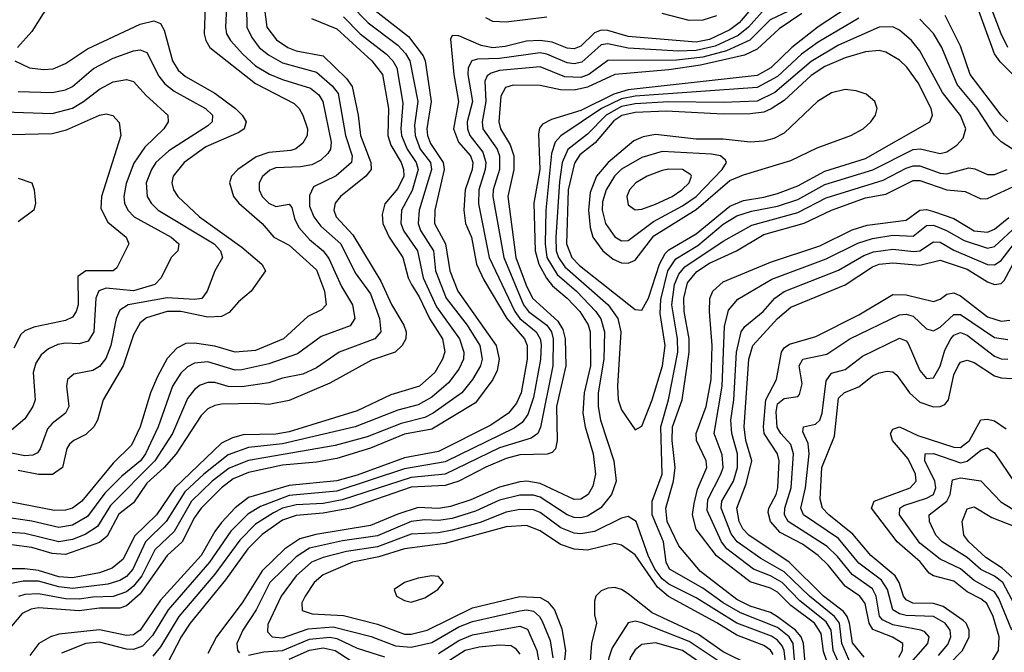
# Model space of a CAD drawing. Header units: inches. Extents: x 990535 to 1117859, y 769386 to 892122.
# Tile 486 of 656: x 1062475 to 1065379, y 820424 to 822292. Entities that reach past the tile are written whole.
import ezdxf

# ---------------------------------------------------------------- set-up
doc = ezdxf.new("R2010")
doc.units = ezdxf.units.IN
doc.header["$MEASUREMENT"] = 0
doc.layers.add('B0862', color=7, linetype='Continuous')

msp = doc.modelspace()

# ---------------------------------------------------------------- linework, layer by layer
at = {"layer": 'B0862', "color": 5}
for points, elevation in [([(1062469.7, 822790), (1062486.3, 822766.3), (1062570, 822715.2), (1062623.4, 822670), (1062631.5, 822650), (1062632.2, 822632.2), (1062629.2, 822490), (1062621.2, 822450), (1062592.4, 822370), (1062543.7, 822310), (1062510, 822256.7), (1062468.6, 822210)], 2880), ([(1065390, 822209.9), (1065370.3, 822250.3), (1065286.4, 822470)], 3160), ([(1063190.8, 822370), (1063203.9, 822270), (1063232.4, 822232.4), (1063266.1, 822210), (1063290, 822200.4), (1063370, 822185.2), (1063438.3, 822118.3), (1063455.1, 822095.1), (1063473.3, 822010), (1063480, 821950), (1063510.7, 821870), (1063511.3, 821850), (1063496.2, 821830), (1063420.6, 821770), (1063405.3, 821750), (1063401.3, 821730), (1063408.2, 821710), (1063457, 821657), (1063539.8, 821519.8), (1063571.3, 821451.3), (1063607.4, 821390), (1063614.7, 821370), (1063613.8, 821350), (1063603.3, 821330), (1063582.6, 821310), (1063512.9, 821287.1), (1063390, 821218.5), (1063270, 821167.9), (1063210, 821155.9), (1063170, 821159.2), (1063070, 821156.6), (1063050, 821153.3), (1063030, 821143.4), (1063010, 821123.1), (1062936.5, 821010), (1062901.3, 820970), (1062850, 820923.9), (1062810, 820865.5), (1062767.6, 820832.4), (1062732.4, 820767.6), (1062710, 820748.1), (1062610, 820713.2), (1062570, 820715.6), (1062510, 820733.9), (1062450, 820741.3)], 2980), ([(1065407, 822127), (1065367.1, 822167.1), (1065350.6, 822190.6), (1065285.9, 822370)], 3180), ([(1064950, 822349.4), (1064830, 822270.6), (1064752.8, 822210), (1064690.6, 822149.4), (1064650, 822126.8), (1064270, 822084.8), (1064227.5, 822072.5), (1064130, 822023.9), (1064043.2, 821996.8), (1064017, 821983), (1064008.4, 821971.6), (1064005.3, 821954.7), (1064009.2, 821850), (1063991, 821750), (1063995.5, 821610), (1064006.3, 821570), (1064028.5, 821528.5), (1064046.3, 821506.3), (1064090, 821469.8), (1064127.1, 821430), (1064151.5, 821391.5), (1064157.3, 821370), (1064158.8, 821270), (1064139.5, 821190), (1064136, 821130), (1064143, 821090), (1064166.8, 821010), (1064172.9, 820950), (1064165.3, 820914.7), (1064151.8, 820890), (1064130, 820876.1), (1064110, 820875.3), (1064010, 820922.8), (1063970.7, 820929.3), (1063950, 820927.9), (1063890, 820912), (1063805.2, 820874.8), (1063745.4, 820854.6), (1063710, 820848.9), (1063650, 820851.4), (1063590, 820832.5), (1063510, 820799), (1063348, 820772), (1063301, 820759), (1063257.1, 820730), (1063190, 820665), (1063131.4, 820570), (1063055.5, 820470), (1063030, 820420.3)], 3220), ([(1063143.8, 822330), (1063144.9, 822270), (1063159, 822239), (1063181.3, 822210), (1063208.3, 822188.3), (1063250, 822164.9), (1063350, 822136.6), (1063396.6, 822096.6), (1063413.8, 822073.8), (1063436, 821950), (1063455.9, 821890), (1063453.3, 821870), (1063408.6, 821831.4), (1063341.3, 821798.7), (1063330, 821772.8), (1063330, 821741.1), (1063342.4, 821710), (1063362.6, 821682.6), (1063422.5, 821630), (1063464.5, 821544.5), (1063510, 821482.4), (1063536, 821410), (1063540.1, 821370), (1063522.7, 821350), (1063417.3, 821310), (1063350, 821264.5), (1063310, 821245.2), (1063250, 821233.6), (1063210, 821220.1), (1063130, 821207.9), (1063090, 821209.1), (1063050, 821220.4), (1063030, 821220.8), (1063007.2, 821212.8), (1062990, 821199.7), (1062970, 821173.2), (1062925.8, 821070), (1062873.7, 820990), (1062742.6, 820857.4), (1062703.9, 820796.1), (1062668.1, 820771.9), (1062630, 820757.2), (1062590, 820750.8), (1062490, 820774.9), (1062390, 820782.4)], 2960), ([(1063084.8, 822330), (1063081.5, 822270), (1063085, 822250), (1063096.1, 822230), (1063133.3, 822190), (1063170, 822156.1), (1063211.4, 822131.4), (1063250, 822115), (1063332.5, 822090), (1063356.7, 822070), (1063369.4, 822050), (1063393.1, 821930), (1063391.6, 821910), (1063383.4, 821896.6), (1063363.3, 821876.7), (1063336.7, 821863.3), (1063303, 821857), (1063230, 821854.2), (1063212.2, 821847.8), (1063190.7, 821829.3), (1063181, 821810), (1063180.9, 821790), (1063190.1, 821770), (1063210.1, 821750), (1063230, 821740.4), (1063270, 821747.1), (1063277.3, 821737.3), (1063284.9, 821704.9), (1063298.1, 821678.1), (1063330, 821642.7), (1063369.6, 821609.6), (1063386.7, 821586.7), (1063424.3, 821504.3), (1063456.6, 821450), (1063463, 821410), (1063450, 821387.7), (1063363.6, 821356.4), (1063294.6, 821305.4), (1063210, 821276), (1063130, 821257.9), (1063110, 821257.5), (1063030, 821281.7), (1062990, 821277.6), (1062970, 821266.8), (1062950, 821248), (1062925.2, 821210), (1062882.8, 821090), (1062845.4, 821010), (1062831.1, 820990), (1062775.5, 820944.5), (1062725.9, 820894.1), (1062674.8, 820825.2), (1062630, 820799.6), (1062590, 820792.7), (1062510, 820811.9), (1062430, 820823.7)], 2940), ([(1063021.4, 822330), (1063018.8, 822250), (1063024.1, 822230), (1063036, 822210), (1063170, 822103.5), (1063284.5, 822044.5), (1063299.4, 822030), (1063310.1, 822010.1), (1063324.1, 821970), (1063322.5, 821950), (1063310, 821927.4), (1063289.5, 821910.5), (1063274.7, 821905.3), (1063210, 821899.6), (1063172.7, 821887.3), (1063117.7, 821850), (1063099.4, 821830), (1063093.8, 821810), (1063105.8, 821770), (1063121.3, 821750), (1063190, 821690.1), (1063224.6, 821650), (1063270, 821626.4), (1063350, 821553.9), (1063373.7, 821490), (1063378.9, 821450), (1063364.8, 821435.2), (1063324.6, 821415.4), (1063253.1, 821350), (1063170, 821315.5), (1063110, 821310.2), (1063050, 821328), (1062990, 821337.4), (1062964.5, 821335.5), (1062937.9, 821322.1), (1062910, 821291.4), (1062881.2, 821238.8), (1062860.1, 821190), (1062829.8, 821090.2), (1062804.4, 821035.6), (1062750, 820982.8), (1062658.2, 820870), (1062630, 820849.7), (1062610, 820843.5), (1062577.5, 820842.5), (1062450, 820867.2)], 2920), ([(1063510, 822329.5), (1063622, 822242), (1063664.7, 822184.7), (1063671.1, 822170), (1063688.5, 822050), (1063676.1, 821970), (1063677.8, 821950), (1063686.6, 821926.6), (1063723.9, 821870), (1063726.7, 821850), (1063699.5, 821730), (1063698.5, 821690), (1063730.4, 821630), (1063743.5, 821550), (1063766.7, 821490), (1063880.4, 821330), (1063889.4, 821290), (1063883.7, 821256.3), (1063870.5, 821229.5), (1063819, 821161), (1063690, 821083.4), (1063610, 821068.3), (1063510, 821027), (1063410, 820996.4), (1063350, 820985.7), (1063250, 820976.3), (1063150, 820955.4), (1063104, 820936), (1063070, 820910), (1063010, 820850), (1062990, 820822.1), (1062953.6, 820750), (1062910, 820709.6), (1062830, 820596.8), (1062790, 820561.2), (1062770, 820554.8), (1062710, 820554.9), (1062650, 820546.9), (1062530, 820555.4), (1062508.7, 820551.3), (1062481.5, 820538.5), (1062450, 820501.7)], 3080), ([(1063450, 822336.3), (1063502.5, 822282.5), (1063590, 822216.8), (1063612.5, 822192.5), (1063625.9, 822170), (1063649.4, 822050), (1063639.8, 821980.2), (1063641, 821950), (1063656.1, 821910), (1063686.4, 821870), (1063689.8, 821850), (1063653.4, 821730), (1063650.3, 821690), (1063657.5, 821670), (1063695.4, 821610), (1063701.4, 821550), (1063732.5, 821470), (1063794.5, 821390), (1063831.6, 821330), (1063838.8, 821290), (1063834.2, 821270), (1063810.9, 821230), (1063779.3, 821190), (1063694.6, 821130), (1063670, 821117.2), (1063599.8, 821100.2), (1063499.5, 821060.5), (1063405.6, 821034.4), (1063150, 820990.5), (1063092.3, 820967.7), (1063042.5, 820930), (1062981, 820870), (1062930, 820781.2), (1062873.3, 820726.7), (1062835, 820650), (1062810, 820619.2), (1062790, 820603.3), (1062750, 820589.4), (1062690, 820587.4), (1062650, 820580.9), (1062610, 820582.4), (1062530, 820597), (1062490, 820594.7), (1062471.3, 820588.7)], 3060), ([(1064643.4, 822336.6), (1064597.6, 822282.4), (1064570, 822261.8), (1064510, 822233.8), (1064470, 822225.1), (1064270, 822242.4), (1064210, 822260.1), (1064190, 822260.9), (1064170, 822252.9), (1064130, 822213.9), (1064110, 822205.5), (1064090, 822208), (1064045.6, 822225.6), (1064010, 822230.3), (1063970, 822228.5), (1063907.2, 822212.8), (1063870, 822208.7), (1063835.8, 822215.8), (1063770, 822244.3), (1063750, 822245.1), (1063745.7, 822234.3), (1063754.9, 822130), (1063769.4, 822050), (1063754.8, 821970), (1063769.6, 821930), (1063804.3, 821890), (1063811.2, 821870), (1063809.2, 821850), (1063789, 821790), (1063784.6, 821730), (1063789.8, 821690), (1063807.2, 821650), (1063822.3, 821570), (1063843.5, 821523.5), (1063911.5, 821410), (1063963.4, 821350), (1063972.2, 821330), (1063971.8, 821290), (1063953.6, 821190), (1063940, 821160), (1063916.2, 821130), (1063864.8, 821095.2), (1063710, 821017.2), (1063610, 820998.4), (1063470, 820947.1), (1063410.2, 820930.2), (1063270, 820917.2), (1063150, 820880.9), (1063110, 820850.7), (1063070, 820807.4), (1063050, 820780.8), (1063010.4, 820710), (1062890, 820578.3), (1062830, 820489.7), (1062810, 820475.9), (1062790, 820473.6), (1062710, 820490.8), (1062590, 820477.5), (1062565.5, 820470), (1062531.1, 820450), (1062504.7, 820415.3)], 3120), ([(1064664.5, 822315.5), (1064624.8, 822270), (1064594.4, 822245.6), (1064525.9, 822214.1), (1064470, 822200.9), (1064418.5, 822198.5), (1064270, 822208.2), (1064210, 822220.7), (1064190, 822217.2), (1064133.2, 822166.8), (1064110, 822161.7), (1064090, 822164.3), (1064030.1, 822190.1), (1064010, 822193.7), (1063890, 822177.6), (1063825, 822175), (1063808.8, 822170), (1063797.9, 822150), (1063796.2, 822130), (1063810, 822050), (1063794.8, 821990), (1063795.4, 821970), (1063802.5, 821950), (1063840.5, 821900.5), (1063849.6, 821870), (1063847.7, 821850), (1063829.2, 821790), (1063828.1, 821748.1), (1063859.6, 821590), (1063935.4, 821430), (1063950, 821409.6), (1063998.1, 821370), (1064010, 821350), (1064012.8, 821332.8), (1064010.9, 821289.1), (1063990, 821176.2), (1063973.4, 821126.6), (1063957.3, 821102.7), (1063933.8, 821086.2), (1063730, 820986.8), (1063610, 820965.7), (1063410, 820900.5), (1063270, 820887.2), (1063185, 820855), (1063147.8, 820832.2), (1063097.8, 820782.2), (1063034.6, 820690), (1062912.4, 820550), (1062866.1, 820473.9), (1062837.2, 820442.8), (1062810, 820432.7), (1062790, 820433.5), (1062710, 820454.5), (1062670, 820450.2), (1062598.4, 820421.6)], 3140), ([(1064742.7, 822317.3), (1064688.8, 822291.2), (1064628.4, 822231.6), (1064560.1, 822199.9), (1064490, 822181.5), (1064412.1, 822172.1), (1064210, 822171.6), (1064153.5, 822130), (1064130, 822121.7), (1064082.9, 822122.9), (1064010, 822153), (1063890, 822141.4), (1063865.7, 822134.3), (1063854, 822126), (1063846.4, 822110), (1063849.3, 822050), (1063838.8, 821990), (1063840.7, 821970), (1063882.8, 821910), (1063889.8, 821890), (1063890, 821850), (1063871.4, 821790), (1063870.7, 821770), (1063902.6, 821590), (1063960.6, 821450), (1063975.9, 821430), (1064029.8, 821389.8), (1064043.1, 821370), (1064048.7, 821350), (1064047.7, 821270), (1064011.5, 821088.5), (1064002.8, 821070), (1063983.7, 821056.3), (1063890, 821027.8), (1063730, 820949.8), (1063630, 820940.7), (1063425.8, 820874.2), (1063370, 820863.6), (1063290, 820860.1), (1063250.4, 820849.6), (1063223.8, 820836.2), (1063170, 820802.4), (1063124.3, 820755.7), (1063050, 820654.9), (1062944.2, 820530), (1062890, 820440.5), (1062867.3, 820412.7)], 3160), ([(1063430, 822300.1), (1063479.5, 822250), (1063556.3, 822190), (1063575.3, 822170), (1063586.8, 822150), (1063605.1, 822045.1), (1063599.1, 821970), (1063601.3, 821950), (1063617.8, 821910), (1063644.7, 821870), (1063649.8, 821850), (1063632.5, 821787.5), (1063601.4, 821730), (1063598.6, 821690), (1063607.4, 821667.4), (1063648.5, 821610), (1063664.8, 821530), (1063704.4, 821444.4), (1063771.8, 821350), (1063785, 821310), (1063783.5, 821290), (1063770, 821259.9), (1063739.8, 821220.2), (1063690, 821177.9), (1063650, 821155.1), (1063590, 821139.6), (1063464.8, 821090), (1063250, 821040.1), (1063150, 821028.6), (1063090, 821007), (1063017.9, 820950), (1062962.3, 820897.7), (1062906.6, 820810), (1062845.4, 820750), (1062808.4, 820670), (1062790, 820648), (1062770, 820635.9), (1062734.4, 820625.6), (1062630, 820612.3), (1062590, 820617.1), (1062530, 820634.1), (1062485.2, 820634.8), (1062450, 820627.5)], 3040), ([(1063335.1, 822295.1), (1063410, 822265.2), (1063513.2, 822170), (1063544.6, 822130), (1063562.4, 822030), (1063560.3, 821950), (1063570, 821921.9), (1063599.6, 821870), (1063607.2, 821850), (1063607.7, 821830), (1063590, 821793.9), (1063552, 821748), (1063543.6, 821716.4), (1063546.1, 821690), (1063564.6, 821650), (1063605.4, 821590), (1063620.6, 821530), (1063630.3, 821510), (1063653.5, 821473.5), (1063683.8, 821410), (1063722.2, 821350), (1063728.6, 821311.4), (1063722.4, 821290), (1063699, 821250), (1063653.9, 821210), (1063570, 821184.1), (1063470, 821137.6), (1063270, 821075.6), (1063230, 821068.5), (1063134.1, 821065.9), (1063102.5, 821057.5), (1063070, 821041.5), (1062932.2, 820910), (1062878.7, 820830), (1062813.2, 820766.8), (1062780.3, 820699.7), (1062747.7, 820672.3), (1062710, 820659), (1062630, 820644.1), (1062590, 820647.3), (1062530, 820665.6), (1062490, 820671), (1062450, 820670.7)], 3020), ([(1062460.7, 822170), (1062503.8, 822150), (1062545, 822145), (1062573, 822147), (1062610, 822162.3), (1062674.4, 822205.6), (1062830, 822278.7), (1062870, 822288.7), (1062890, 822280.5), (1062900.6, 822260.6), (1062925, 822170), (1062942.5, 822142.5), (1062964, 822124), (1063050, 822074.8), (1063111.7, 822030), (1063131.4, 822010), (1063142.3, 821990), (1063137.2, 821970), (1063121.4, 821958.6), (1063023.9, 821916.1), (1062959.7, 821870), (1062927.6, 821830), (1062923.7, 821810), (1062928.3, 821790), (1062941.3, 821770), (1063005.4, 821710), (1063130, 821620.8), (1063188.5, 821570), (1063199.8, 821550), (1063157.5, 821490), (1063120.6, 821459.4), (1063092.7, 821427.3), (1063070, 821415.5), (1063030, 821413.7), (1062950, 821430.1), (1062910, 821430.4), (1062848.7, 821411.3), (1062830, 821397), (1062810, 821361.5), (1062780.1, 821270), (1062720.7, 821170), (1062704.1, 821110), (1062693.7, 821090), (1062670, 821067.6), (1062634.2, 821050), (1062621.7, 821038.3), (1062613.7, 821026.3), (1062601, 820970), (1062571.2, 820948.8), (1062530.6, 820949.4), (1062470, 820961.4)], 2880), ([(1064781.7, 822310), (1064715.2, 822264.8), (1064650, 822204.5), (1064613.3, 822186.7), (1064482.7, 822157.3), (1064390, 822144.2), (1064230, 822130), (1064150, 822092.3), (1064110, 822083.8), (1064070, 822085), (1064010, 822097.9), (1063930, 822098.6), (1063908, 822092), (1063893.8, 822066.2), (1063888.5, 821990), (1063893.2, 821970), (1063922, 821922), (1063932.7, 821890), (1063931.9, 821850), (1063914.9, 821770), (1063938.6, 821590), (1063968.3, 821508.3), (1063987.5, 821470), (1064062.1, 821402.1), (1064077, 821377), (1064083.4, 821350), (1064085.6, 821270), (1064057.9, 821150), (1064060.6, 821050), (1064055.2, 821024.8), (1064045.4, 821014.6), (1064030.3, 821009.7), (1063950, 821007.5), (1063910, 820996.5), (1063850, 820971.3), (1063770.3, 820929.7), (1063730, 820916.5), (1063630, 820911.6), (1063450.6, 820849.4), (1063370, 820834.9), (1063290, 820828.5), (1063250, 820814.1), (1063190, 820772.5), (1063147.9, 820730), (1063081.4, 820638.6), (1062977.1, 820510), (1062951.2, 820470), (1062910, 820390.4)], 3180), ([(1064950, 822296.1), (1064830, 822225.7), (1064781.5, 822190), (1064710, 822124.3), (1064650, 822091.3), (1064290, 822066.2), (1064250, 822058.2), (1064191.1, 822030), (1064071.3, 821948.7), (1064054, 821930), (1064043.5, 821896.5), (1064027.1, 821730), (1064024.6, 821630), (1064029.6, 821590), (1064059.9, 821539.9), (1064116.9, 821490), (1064174.4, 821430), (1064189.1, 821409.1), (1064200.3, 821370), (1064197.6, 821290), (1064181.5, 821190), (1064180.9, 821150), (1064188.4, 821110), (1064227, 820990), (1064234, 820930), (1064220.5, 820890), (1064189.1, 820850.9), (1064150, 820826.3), (1064130, 820821.3), (1064110, 820822.7), (1064090, 820830), (1064010, 820882.7), (1063990, 820887.9), (1063950, 820887.9), (1063890, 820873.9), (1063819.4, 820840.6), (1063750, 820819.5), (1063710, 820813.2), (1063670, 820815.7), (1063630, 820810.8), (1063530, 820768.2), (1063427, 820753), (1063330, 820731.5), (1063290, 820706.4), (1063212.5, 820630), (1063171.9, 820550), (1063132.6, 820490), (1063115.6, 820450), (1063117.2, 820430), (1063123, 820423)], 3240), ([(1064030, 822299.7), (1063910, 822284.2), (1063870, 822287), (1063850, 822297.4)], 3080), ([(1064530, 822303.2), (1064490, 822290.9), (1064450, 822289.8), (1064370, 822310)], 3080), ([(1065403.1, 821910), (1065370, 821931.7), (1065350.8, 821950.8), (1065299.6, 822030), (1065240.3, 822100.3), (1065194.7, 822210), (1065170, 822250.9), (1065130, 822293.7)], 3240), ([(1065390, 821990.2), (1065370.2, 822010), (1065278.3, 822130), (1065250, 822213.6), (1065204.4, 822304.4)], 3220), ([(1062470, 822080.1), (1062570, 822076.8), (1062610, 822085.1), (1062630, 822094.9), (1062691.9, 822148.1), (1062750, 822178.7), (1062810, 822200.1), (1062830, 822202.4), (1062850, 822194.7), (1062885.4, 822125.4), (1062902.4, 822102.4), (1062930, 822081), (1063023, 822030), (1063043.3, 822010), (1063042.8, 821990), (1063030, 821978.2), (1062915.1, 821904.9), (1062876.5, 821870), (1062863.5, 821850), (1062848.2, 821810), (1062850.5, 821770), (1062862.5, 821750), (1062883.6, 821730), (1063048.2, 821630), (1063066.8, 821610), (1063073.1, 821590), (1063050.2, 821550), (1063027.8, 821490), (1063011.5, 821468.5), (1062990, 821465.4), (1062910, 821470.9), (1062794.7, 821450), (1062770, 821434.6), (1062759.6, 821410), (1062743.7, 821330), (1062728.8, 821291.2), (1062710, 821268.5), (1062690, 821256.6), (1062634.2, 821245.8), (1062615.4, 821230), (1062612.8, 821210), (1062620.1, 821150), (1062609.3, 821130), (1062570, 821100.2), (1062556.2, 821083.8), (1062535.4, 821024.6), (1062527.2, 821012.8), (1062513.9, 821006.1), (1062490, 821004.3), (1062450, 821012.5)], 2860), ([(1062430, 822019.4), (1062570, 822014.9), (1062630, 822030.9), (1062662.6, 822050), (1062710, 822087.1), (1062750, 822108.1), (1062790, 822115.7), (1062810, 822109.5), (1062847.8, 822067.8), (1062911.5, 822010), (1062912.9, 821990), (1062899.5, 821970), (1062844.1, 821915.9), (1062811.5, 821868.5), (1062788.6, 821808.6), (1062782.2, 821770), (1062784.2, 821750), (1062793.4, 821730), (1062812, 821710), (1062921.2, 821650), (1062943.7, 821630), (1062941.4, 821610), (1062921.9, 821590), (1062891.7, 821530), (1062873.4, 821510), (1062810, 821491.5), (1062730, 821499.1), (1062708.5, 821491.5), (1062699.6, 821470), (1062693.6, 821370), (1062676.9, 821343.1), (1062650, 821335.3), (1062610, 821336.8), (1062587.3, 821332.7), (1062559.4, 821320.6), (1062537.6, 821302.4), (1062521.9, 821278.1), (1062514.1, 821250), (1062519.9, 821170), (1062513.9, 821150), (1062490, 821113.7), (1062450, 821080.2)], 2840), ([(1062450, 821952.6), (1062570, 821955.6), (1062613.1, 821966.9), (1062710, 822010.1), (1062730, 822013.7), (1062749.5, 822009.5), (1062768.4, 821988.4), (1062773.4, 821950), (1062716.1, 821770), (1062714.2, 821734.2), (1062734.6, 821694.6), (1062788.3, 821650), (1062796.4, 821630), (1062760.9, 821559.1), (1062750, 821550.7), (1062670, 821550.3), (1062646.4, 821533.6), (1062646.7, 821450), (1062641.1, 821430), (1062630, 821413.9), (1062610, 821403.9), (1062516.3, 821383.7), (1062490, 821373), (1062477.6, 821362.4), (1062457.7, 821322.3)], 2820), ([(1064761, 820390), (1064756.1, 820450), (1064744.6, 820470), (1064710, 820497.2), (1064600.7, 820540.7), (1064550.2, 820570.2), (1064490, 820613.9), (1064391.2, 820670), (1064382, 820690), (1064373.8, 820750), (1064340.5, 820830), (1064340.7, 820870), (1064369.7, 820950), (1064365.8, 821090), (1064388.5, 821170), (1064415.8, 821310), (1064415.6, 821350), (1064398.5, 821450), (1064406.4, 821510), (1064418.9, 821541.1), (1064437.3, 821562.7), (1064550, 821638.5), (1064634.4, 821685.6), (1064770, 821722.7), (1064853.9, 821766.1), (1065021.9, 821818.1), (1065090, 821853.9), (1065110, 821860.5), (1065130, 821860.3), (1065190, 821838.4), (1065210, 821837.3), (1065274.6, 821854.6), (1065291.9, 821851.9), (1065330, 821834.8), (1065350, 821834.6), (1065387.3, 821850)], 3240), ([(1062470, 821824.2), (1062510.6, 821810.6), (1062517.4, 821790), (1062521.4, 821750), (1062516.5, 821730), (1062470, 821695)], 2780), ([(1064791.9, 820391.9), (1064786.9, 820450), (1064779.9, 820470), (1064763.4, 820490), (1064710, 820529.3), (1064690, 820541.8), (1064630, 820560.9), (1064590, 820580.2), (1064482.7, 820662.7), (1064418.8, 820738.8), (1064384.9, 820810), (1064381.2, 820850), (1064403.3, 820930), (1064408.1, 820970), (1064399.6, 821050), (1064400.7, 821090), (1064428.8, 821170), (1064449.3, 821310), (1064449.8, 821350), (1064434.6, 821430), (1064433.5, 821470), (1064444.6, 821515.4), (1064471.8, 821548.2), (1064510, 821572.9), (1064589.5, 821610), (1064670, 821657.8), (1064788.5, 821691.5), (1064870, 821730), (1064970, 821765.9), (1065030, 821776.6), (1065110, 821817.4), (1065130, 821817.6), (1065210, 821790), (1065264.3, 821784.3), (1065310, 821762.7), (1065330, 821764.1), (1065470, 821828.9)], 3220), ([(1064865.2, 820370), (1064846.4, 820426.4), (1064839.5, 820479.5), (1064819.2, 820510), (1064750, 820562.3), (1064710, 820602.1), (1064690, 820613.8), (1064630, 820632.1), (1064530, 820708.8), (1064470, 820788), (1064459.7, 820830), (1064463.9, 820863.9), (1064474.3, 820905.7), (1064501.4, 820970), (1064499.4, 820990), (1064471.2, 821050), (1064469.8, 821070), (1064499.7, 821150), (1064515, 821230), (1064517.5, 821330), (1064509.2, 821430), (1064510.9, 821469.1), (1064519.2, 821490), (1064550, 821517.9), (1064690, 821575.9), (1064835.4, 821624.6), (1064930, 821671.3), (1064974.5, 821685.5), (1065090, 821700.1), (1065130, 821729.3), (1065150, 821731.4), (1065170, 821725.8), (1065230, 821704.6), (1065290, 821668.8), (1065330, 821664.7), (1065350, 821673.3), (1065392.3, 821707.7)], 3180), ([(1064892.6, 820390), (1064874.5, 820430), (1064868.5, 820490), (1064854, 820514), (1064776.5, 820576.5), (1064723.5, 820630), (1064690, 820650), (1064639.4, 820670), (1064560.7, 820730), (1064545.1, 820750), (1064502.8, 820842.8), (1064504.7, 820875.3), (1064543.4, 820950), (1064549.5, 820970), (1064547.1, 821007.1), (1064523.1, 821070), (1064547.4, 821210), (1064553.6, 821386.4), (1064565.6, 821434.4), (1064593.4, 821466.6), (1064693.8, 821526.2), (1064854, 821586), (1064947.4, 821632.6), (1064990, 821646.4), (1065050, 821655.4), (1065110, 821652.6), (1065150, 821684.6), (1065170, 821685.4), (1065209.2, 821670), (1065260.4, 821640.4), (1065330, 821617.8), (1065350, 821622.1), (1065416.2, 821683.8)], 3160), ([(1064927.7, 820387.7), (1064899.7, 820450), (1064892.8, 820510), (1064878.2, 820530), (1064804.3, 820590), (1064730, 820662.2), (1064661, 820701), (1064590.8, 820750.8), (1064574, 820774), (1064543.7, 820850), (1064545.9, 820870), (1064580.1, 820930), (1064592.1, 820970), (1064592.5, 821010), (1064575.7, 821070), (1064572.2, 821110), (1064581.4, 821170), (1064589.4, 821310.6), (1064603.3, 821370), (1064614.2, 821385.8), (1064668.4, 821430), (1064702.5, 821470), (1064730, 821489.2), (1064890, 821552.1), (1064964.6, 821595.4), (1064993.9, 821606.1), (1065050, 821614.8), (1065112.7, 821607.3), (1065130, 821610), (1065170, 821635.8), (1065190, 821635), (1065230, 821611.2), (1065330, 821569.3), (1065350, 821568.3), (1065370, 821581.1), (1065426.3, 821653.7)], 3140), ([(1064965.8, 820410), (1064931.8, 820451.8), (1064922.6, 820510), (1064915.8, 820530), (1064904.6, 820544.6), (1064846.4, 820590), (1064744.6, 820690), (1064625.5, 820770), (1064608.4, 820788.4), (1064597.5, 820810), (1064590.2, 820850), (1064617.9, 820922.1), (1064634.7, 820990), (1064616.9, 821050), (1064612, 821090), (1064625.6, 821290), (1064637.4, 821330), (1064710, 821409.8), (1064750, 821443.3), (1064910, 821508.7), (1064990, 821562.5), (1065010, 821570.2), (1065050, 821574.1), (1065130, 821566.9), (1065190, 821581.8), (1065270, 821555.6), (1065330, 821517.7), (1065350, 821510.3), (1065370, 821512.9), (1065378.5, 821521.5), (1065426.5, 821610)], 3120), ([(1065067.8, 820410), (1065079, 820430), (1065079.5, 820450), (1065049.4, 820469.4), (1064991.9, 820491.9), (1064980.6, 820510), (1064968.4, 820568.4), (1064953.4, 820590), (1064910, 820619.4), (1064860.6, 820680.6), (1064830, 820709.7), (1064783.5, 820743.5), (1064718.4, 820778.4), (1064689.9, 820810.1), (1064682.8, 820837.2), (1064684.5, 820850), (1064706.3, 820890), (1064711.6, 820910), (1064714.8, 820990), (1064710.3, 821010.3), (1064671.2, 821070), (1064669.4, 821090), (1064675.9, 821170), (1064706.9, 821230), (1064721.7, 821310), (1064730, 821322.9), (1064745.9, 821334.1), (1064823, 821357), (1064950, 821420.2), (1065050, 821481), (1065090, 821479.9), (1065170, 821460.3), (1065190, 821466.8), (1065210, 821481.9), (1065230, 821485.8), (1065250, 821476.9), (1065330, 821415.1), (1065370, 821401.7), (1065395.2, 821404.8)], 3080), ([(1065090, 820377.4), (1065153.9, 820450), (1065157.7, 820470), (1065144.7, 820484.7), (1065133.5, 820490), (1065050, 820505), (1065020.4, 820520.4), (1065011.2, 820531.2), (1065001.5, 820590), (1064990, 820611.3), (1064930, 820653.9), (1064887.5, 820707.5), (1064856.4, 820736.4), (1064741.7, 820810), (1064731.3, 820830), (1064732, 820850), (1064750.4, 820910), (1064757.5, 821010), (1064750, 821038.2), (1064719.6, 821070), (1064709, 821089), (1064705.8, 821134.2), (1064710, 821157.9), (1064730, 821173.7), (1064770, 821179.6), (1064774.8, 821185.2), (1064782.9, 821217.1), (1064773.7, 821270), (1064785.2, 821290), (1064855.4, 821304.6), (1064923.6, 821350), (1065070, 821420.1), (1065090, 821422.6), (1065110, 821417), (1065150, 821379), (1065170, 821373.3), (1065190, 821384.6), (1065230, 821421.9), (1065250, 821421.3), (1065350, 821354), (1065390, 821347.8)], 3060), ([(1065184.7, 820415.3), (1065212.5, 820447.5), (1065221.8, 820470), (1065219.4, 820490), (1065205, 820510), (1065170.1, 820530.1), (1065090, 820533.1), (1065070, 820537.6), (1065050, 820549.9), (1065034.6, 820610), (1065017.1, 820637.1), (1064950, 820687.8), (1064890, 820760.3), (1064786.8, 820830), (1064779, 820850), (1064792.6, 820910), (1064803.8, 821010), (1064800.6, 821040.6), (1064785.3, 821074.7), (1064786.9, 821090), (1064822.3, 821097.7), (1064835.4, 821110), (1064841.9, 821130), (1064854, 821226), (1064870, 821248), (1064910, 821259.4), (1064961.3, 821298.7), (1065070, 821351.9), (1065090, 821344), (1065095.8, 821335.8), (1065130, 821256.3), (1065150, 821233.1), (1065170, 821234.2), (1065190, 821268.6), (1065204, 821316), (1065221.3, 821350), (1065230, 821360.9), (1065250, 821368), (1065270, 821360.2), (1065350, 821298.9), (1065370.3, 821290.3), (1065390, 821290.1)], 3040), ([(1065213.6, 820386.4), (1065255.6, 820430), (1065275.9, 820470), (1065276.1, 820490), (1065267.1, 820510), (1065258.2, 820518.2), (1065199.4, 820559.4), (1065170, 820568.3), (1065109.8, 820569.8), (1065090, 820578.8), (1065081.5, 820590), (1065069.5, 820630), (1065057.7, 820650), (1064985.2, 820710), (1064932.6, 820772.6), (1064861.2, 820830), (1064843, 820850), (1064836.1, 820876.1), (1064840.7, 820970), (1064878.1, 821061.9), (1064890, 821174.8), (1064908.3, 821191.7), (1064950, 821208.4), (1064990, 821240.1), (1065010, 821249.6), (1065034.1, 821254.1), (1065050, 821252.3), (1065062.5, 821242.5), (1065099.4, 821190), (1065130, 821163.2), (1065170, 821148.8), (1065190.5, 821149.5), (1065203.7, 821156.3), (1065214.8, 821170), (1065230, 821243.5), (1065242.7, 821270), (1065250, 821280.6), (1065270, 821287), (1065290, 821280.3), (1065350, 821240.3), (1065370, 821235), (1065450, 821230.1)], 3020), ([(1065338.6, 820390), (1065361.8, 820430), (1065363.9, 820470), (1065346.2, 820530), (1065328.1, 820568.1), (1065310, 820582.4), (1065270, 820602.4), (1065230, 820634.4), (1065170.2, 820650.2), (1065158, 820658), (1065131, 820691), (1065063.4, 820750), (1064987.3, 820850), (1064995.6, 820870), (1065101.4, 820910), (1065119.4, 820930), (1065117.3, 820950), (1065095.8, 820995.8), (1065049.6, 821050), (1065043.5, 821070), (1065050, 821082.7), (1065070, 821090.4), (1065124.6, 821064.6), (1065230, 821030), (1065250, 821029.3), (1065276.3, 821050), (1065309.8, 821110.2), (1065330, 821112.7), (1065350, 821107.3), (1065384.4, 821084.4)], 2980), ([(1065401.6, 820490), (1065362.7, 820582.7), (1065350, 820603.3), (1065290, 820636.1), (1065250, 820670.7), (1065190, 820698.9), (1065130, 820746.1), (1065070, 820830), (1065071.2, 820850), (1065082.7, 820857.3), (1065150, 820879), (1065170.8, 820890), (1065177.5, 820910), (1065174.4, 820930), (1065144.6, 820990), (1065146.2, 821010), (1065170, 821011.3), (1065250, 820984.1), (1065270, 820988.1), (1065310, 821020.9), (1065330, 821028), (1065350, 821013.6), (1065410, 820924.7)], 2960), ([(1065470.5, 820450), (1065375.3, 820630), (1065350, 820649), (1065310, 820669), (1065270, 820704.5), (1065196.1, 820750), (1065177.6, 820770), (1065158.4, 820810), (1065158.1, 820830), (1065210.2, 820870), (1065219.4, 820890), (1065226.4, 820933.6), (1065250, 820939), (1065310, 820930.6), (1065368.9, 820868.9), (1065470, 820807)], 2940), ([(1064736.6, 820370), (1064729.4, 820429.4), (1064723.6, 820443.6), (1064710, 820460.5), (1064692.3, 820472.3), (1064590.4, 820510.4), (1064470, 820585), (1064390, 820625.3), (1064370, 820640.8), (1064348.5, 820670), (1064328.9, 820710), (1064292.9, 820810), (1064270, 820825), (1064250, 820820.3), (1064170, 820781.3), (1064130, 820774.1), (1064110, 820776.2), (1064071.4, 820791.4), (1064010, 820837.5), (1063990, 820844.8), (1063950, 820846), (1063910, 820837.9), (1063832.9, 820807.1), (1063750, 820785.3), (1063710, 820777.3), (1063630, 820772.8), (1063530, 820735.3), (1063438.5, 820721.5), (1063370, 820704.2), (1063335.1, 820690), (1063290.4, 820650), (1063246.2, 820590), (1063206.6, 820506.6), (1063205.2, 820485.2), (1063219.7, 820470), (1063250, 820467.2), (1063326.1, 820493.9), (1063399.4, 820499.4), (1063511.2, 820471.2), (1063583.1, 820443.1), (1063630, 820439.5), (1063690, 820453.5), (1063770, 820499.6), (1063810, 820515.2), (1063950, 820546.3), (1063970, 820549.4), (1063990, 820545.5), (1064008.2, 820530), (1064016.2, 820516.2), (1064039.2, 820459.2), (1064047.5, 820407.5)], 3260), ([(1065404.1, 820644.1), (1065373.1, 820673.1), (1065324.6, 820704.6), (1065274.4, 820750), (1065259.5, 820770), (1065255.2, 820810), (1065270, 820848.1), (1065290, 820853.3), (1065342.7, 820822.7), (1065410, 820795.3)], 2920), ([(1064697.5, 820417.5), (1064690, 820430.2), (1064670, 820444.8), (1064590, 820474.6), (1064531.7, 820511.7), (1064388.9, 820588.9), (1064356.6, 820616.6), (1064290, 820712.5), (1064250, 820740.4), (1064230, 820745.2), (1064150, 820726.3), (1064110, 820728.9), (1064070, 820742.6), (1064010, 820783.3), (1063970, 820799), (1063910, 820794.6), (1063730, 820745.5), (1063610, 820730.2), (1063534.2, 820705.8), (1063456.6, 820690), (1063370, 820653.1), (1063343.4, 820630), (1063316.6, 820590), (1063307, 820570), (1063307.9, 820547.9), (1063337.7, 820537.7), (1063430, 820532.9), (1063530, 820507.4), (1063610, 820477.6), (1063630, 820477.7), (1063677.1, 820490), (1063810, 820555.4), (1063950, 820589.2), (1064010, 820585.7), (1064032.9, 820572.9), (1064052.5, 820550), (1064074, 820494), (1064084.6, 820430), (1064068.3, 820271.7)], 3280), ([(1064557.4, 820000), (1064573.2, 820006.8), (1064590, 820025.6), (1064605.9, 820070), (1064659.5, 820310), (1064650, 820357.9), (1064627.7, 820387.7), (1064550, 820425.5), (1064476.7, 820476.7), (1064340.5, 820540.5), (1064270, 820597), (1064250, 820609.9), (1064230, 820615.4), (1064210, 820613.9), (1064190, 820605.9), (1064174.6, 820590), (1064170, 820575.1), (1064170, 820534.8), (1064175.9, 820510), (1064161.8, 820450), (1064144.5, 820230), (1064122.6, 820117.4), (1064094.4, 820010), (1064090.2, 820000)], 3320), ([(1063710, 820421), (1063770, 820459.3), (1063810, 820475.4), (1063950, 820501.9), (1063972.7, 820492.7), (1064000.4, 820430), (1064007.4, 820390)], 3240), ([(1063150, 820416.3), (1063194.5, 820425.5), (1063250, 820430), (1063330, 820462.7), (1063390, 820469.1), (1063410, 820465), (1063470, 820436.6), (1063550.7, 820410.7)], 3240), ([(1063270, 820404.1), (1063330, 820430.5), (1063370, 820437.6), (1063405.7, 820430), (1063450, 820400.7)], 3220), ([(1063710, 820380.1), (1063789.1, 820430.9), (1063830, 820440.5), (1063890, 820446.3), (1063924.7, 820444.7), (1063936.8, 820436.8), (1063950, 820418.6)], 3220)]:
    msp.add_lwpolyline(points, dxfattribs=dict(at, elevation=elevation))
for points, elevation in [([(1065050, 822270.7), (1065010, 822269.9), (1064890, 822217.1), (1064810, 822168.5), (1064702.7, 822077.3), (1064650, 822051.5), (1064550, 822047.4), (1064390, 822049.4), (1064290, 822043.5), (1064250, 822035.7), (1064204.9, 822010), (1064150, 821954.4), (1064091.3, 821908.7), (1064074.8, 821870), (1064066.7, 821813.3), (1064055.9, 821650), (1064057.5, 821610), (1064064.2, 821590), (1064082.7, 821562.7), (1064210.4, 821450), (1064238.9, 821410), (1064248, 821370), (1064238, 821210), (1064239.7, 821170), (1064250, 821139.7), (1064290, 821081.3), (1064310, 821092), (1064340.8, 821170), (1064371, 821270), (1064379, 821330), (1064364.4, 821424.4), (1064366.3, 821466.3), (1064386.6, 821550), (1064410, 821585.8), (1064475.1, 821624.9), (1064550, 821688.5), (1064590, 821712.9), (1064633.4, 821726.6), (1064710, 821741.4), (1064770, 821761.5), (1064850, 821805.6), (1064991.3, 821848.7), (1065110, 821908.8), (1065130.6, 821910.6), (1065190, 821896.9), (1065210, 821902.1), (1065238.8, 821921.2), (1065258.1, 821941.9), (1065266.1, 821970), (1065250, 822008.6), (1065197, 822077), (1065130, 822199.6), (1065105.1, 822230), (1065070, 822260.6)], 3260), ([(1065010, 822200.5), (1064970, 822197.1), (1064910, 822179.7), (1064850, 822153.3), (1064810, 822126.9), (1064730, 822053.7), (1064691.7, 822028.3), (1064670, 822019.3), (1064630, 822013.8), (1064550, 822013.4), (1064382.1, 822022.1), (1064290, 822017.9), (1064250.7, 822009.3), (1064227.2, 821992.8), (1064172, 821928), (1064127.4, 821892.6), (1064111.3, 821868.7), (1064092.5, 821790), (1064087.7, 821630), (1064103.9, 821590), (1064126.2, 821566.2), (1064290, 821436.6), (1064310, 821434.8), (1064330, 821470.1), (1064361.9, 821570), (1064378.8, 821601.2), (1064390, 821612.7), (1064470, 821659.5), (1064570, 821741), (1064610, 821758.5), (1064670, 821767.6), (1064710, 821778.7), (1064770, 821801.2), (1064850, 821844.5), (1064970, 821881.9), (1065159.5, 821990), (1065167.2, 822010), (1065163.5, 822030), (1065125.1, 822105.1), (1065091.6, 822151.6), (1065070, 822172), (1065030, 822196)], 3280), ([(1064910, 822085.5), (1064870, 822075.6), (1064828.3, 822050), (1064730, 821957.1), (1064699, 821941), (1064670, 821933.3), (1064630, 821930.2), (1064550, 821938.8), (1064470, 821939.1), (1064350, 821952.5), (1064313.5, 821946.5), (1064286.1, 821933.9), (1064210.3, 821870), (1064176.2, 821830), (1064158, 821782), (1064152.8, 821730), (1064158, 821678), (1064165.8, 821650), (1064194.7, 821610), (1064225.3, 821585.3), (1064250, 821574.5), (1064270, 821572.9), (1064290, 821582.2), (1064345.8, 821654.2), (1064470, 821731.5), (1064570, 821816.9), (1064610, 821833.5), (1064750, 821875.9), (1064826.9, 821913.1), (1064926.1, 821950), (1064963.1, 821970), (1064985.5, 821990), (1064999.4, 822010), (1065004.7, 822030), (1064997.6, 822050), (1064971.6, 822071.6), (1064942.3, 822082.3)], 3320), ([(1064370, 821902.4), (1064310, 821885), (1064250, 821850.5), (1064228.9, 821830), (1064204.3, 821790), (1064193.9, 821753.9), (1064192.6, 821730), (1064203, 821690), (1064230, 821650.6), (1064250, 821639.4), (1064270, 821640.3), (1064344.2, 821695.8), (1064430, 821742.3), (1064469.9, 821770), (1064546.8, 821850), (1064560.2, 821870), (1064556.8, 821876.8), (1064542.3, 821890), (1064515.1, 821895.1)], 3340), ([(1064390, 821850.8), (1064370, 821846.2), (1064326.2, 821830), (1064292.1, 821810), (1064273.8, 821790), (1064265.5, 821770), (1064270, 821745.2), (1064290, 821730.8), (1064310, 821732.8), (1064350, 821747.4), (1064399.1, 821770), (1064427.9, 821790), (1064449.4, 821810), (1064456.6, 821830), (1064454.2, 821834.2), (1064429.9, 821849.9)], 3360), ([(1063690, 820650.3), (1063650, 820643), (1063610.2, 820630), (1063579.7, 820610), (1063585.8, 820590), (1063610, 820576.9), (1063630, 820572.6), (1063670, 820585.2), (1063708.4, 820610), (1063725.3, 820630), (1063710, 820647.7)], 3320), ([(1064290, 820516.4), (1064270, 820511.7), (1064222.8, 820437.2), (1064212.2, 820407.8), (1064198.8, 820330), (1064175, 820075), (1064177.3, 820050), (1064190, 820021.3), (1064210, 820018), (1064230, 820026.4), (1064273.6, 820046.4), (1064310, 820055.3), (1064494.1, 820045.9), (1064531.8, 820048.2), (1064559.1, 820060.9), (1064570, 820071.9), (1064577.7, 820090), (1064602.3, 820190), (1064621.9, 820310), (1064619.4, 820330), (1064609, 820350), (1064450, 820456.4), (1064310, 820511.7)], 3340), ([(1064350, 820452.7), (1064310, 820447.3), (1064290, 820431.5), (1064276.9, 820410), (1064247.6, 820312.4), (1064244.1, 820210), (1064250, 820173.4), (1064257.4, 820157.4), (1064270, 820142.5), (1064290.9, 820130.9), (1064403.4, 820103.4), (1064470, 820097.5), (1064510, 820101.2), (1064530, 820107.6), (1064550.4, 820129.6), (1064567.7, 820190), (1064577, 820290), (1064575.2, 820310), (1064565.6, 820330), (1064544.7, 820350), (1064430, 820429.7)], 3360)]:
    msp.add_lwpolyline(points, close=True, dxfattribs=dict(at, elevation=elevation))

doc.saveas('drawing.dxf')
